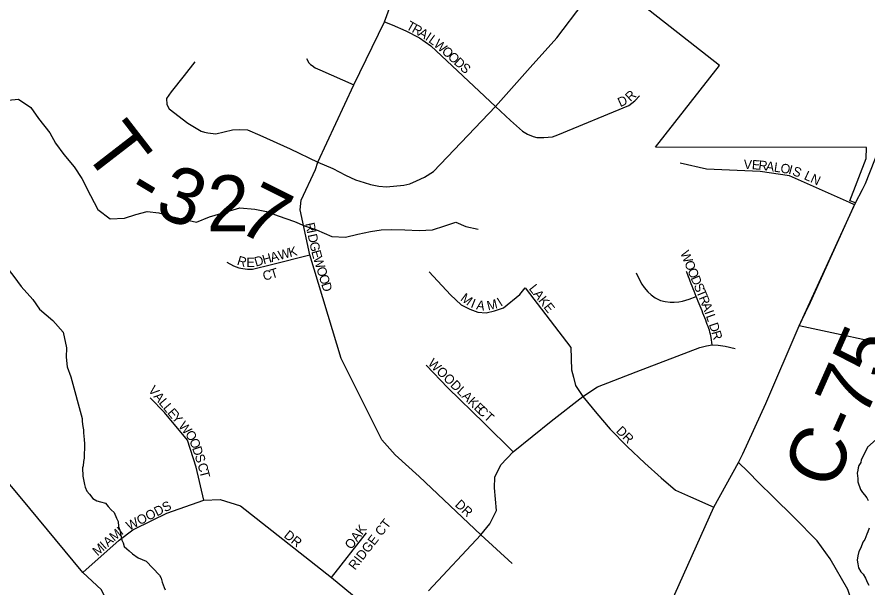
# Model space of a CAD drawing. Extents: x 1310247 to 1664935, y 235267 to 584339.
# Drawn here: x 1468275 to 1472829, y 459078 to 462134 of the extents above; entities that cross this region are included whole.
import ezdxf

# ---------------------------------------------------------------- set-up
doc = ezdxf.new("R2010")
doc.units = 0
for name, color, linetype in [('GM_X_City_Street', 7, 'Continuous'), ('GM_X_Corporation', 7, 'Continuous'), ('GM_X_County_Road', 7, 'Continuous'), ('GM_X_County_Road_Text', 7, 'Continuous'), ('GM_X_Minor_River', 7, 'Continuous'), ('GM_X_Township_Road', 7, 'Continuous'), ('GM_X_Township_Road_Text', 7, 'Continuous'), ('GM_X_Township_Subdivision', 7, 'Continuous'), ('GM_X_Township_Subdivision_Text', 7, 'Continuous')]:
    doc.layers.add(name, color=color, linetype=linetype)

msp = doc.modelspace()

# ---------------------------------------------------------------- linework, layer by layer
at = {"layer": 'GM_X_City_Street'}
msp.add_lwpolyline([(1472798.5, 461210.9), (1472814.7, 461242.3), (1472892.3, 461436.9), (1472895.2, 461444.4), (1472903.3, 461501.5)], dxfattribs=at)
at = {"layer": 'GM_X_Corporation'}
msp.add_lwpolyline([(1476833.9, 462398.9), (1476071.5, 461268.6), (1475466, 461139.9), (1474804.5, 461221.1), (1474752.5, 460478.1), (1474156.6, 460117.9), (1472459.8, 460481.2), (1472761.5, 461139.3), (1472731.3, 461151), (1472818.1, 461377.2), (1472821.5, 461435.1), (1471691.9, 461437), (1472034.1, 461874), (1471399.1, 462374.6)], dxfattribs=at)
at = {"layer": 'GM_X_County_Road'}
for points in [[(1472494.2, 460553.2), (1472520.4, 460608), (1472546.3, 460662.4), (1472756.1, 461128.7), (1472761.5, 461139.3), (1472798.5, 461210.9)], [(1472158.1, 459796.3), (1472281.8, 460065.5), (1472459.8, 460481.2), (1472494.2, 460553.2)], [(1472849.2, 458505.6), (1472820.8, 458572.2), (1472800.3, 458615.7), (1472789.7, 458661), (1472776, 458707.4), (1472766.7, 458786), (1472765.5, 458868.3), (1472759.5, 458928.7), (1472751.5, 458967.5), (1472739, 459017.2), (1472720.3, 459070.6), (1472625.8, 459234.4), (1472555.9, 459329.9), (1472433.1, 459456), (1472318.9, 459567.7), (1472245.6, 459638.5), (1472185.9, 459701.5), (1472136.5, 459749.2), (1472158.1, 459796.3)], [(1470475.1, 456671.7), (1470662.2, 456737.2), (1471064.4, 456884), (1471450.8, 457035), (1471738.7, 457153.3), (1471779.3, 457185.8), (1471795.5, 457214.6), (1471795.8, 457234.7), (1471786.3, 457268.9), (1471751.9, 457373.7), (1471633.2, 457775.3), (1471558.5, 457963.7), (1471503.3, 458095.1), (1471475.5, 458174.2), (1471453.7, 458299.8), (1471498.1, 458386.9), (1471579.9, 458563), (1472003.1, 459509.8), (1472136.5, 459749.2)]]:
    msp.add_lwpolyline(points, dxfattribs=at)
at = {"layer": 'GM_X_Minor_River'}
for points in [[(1468227.7, 461688.3), (1468284, 461695.1), (1468349.2, 461649.6), (1468390.1, 461590.5), (1468450.6, 461515), (1468481.5, 461458.1), (1468526.3, 461399), (1468581.1, 461331.6), (1468621.9, 461270.5), (1468668, 461179.2), (1468708.5, 461104.1), (1468773.6, 461054.5), (1468850, 461056.9), (1468910.6, 461077.7), (1468971.1, 461092.5), (1469033.2, 461085.1), (1469101, 461065.6), (1469180.9, 461047.9), (1469234.8, 461036.7), (1469305.7, 461065.3), (1469396.5, 461091.4), (1469467.2, 461112), (1469547.4, 461106.3), (1469609.3, 461092.9), (1469673, 461069.5), (1469760.6, 461039.5), (1469814.3, 461016.3), (1469878, 460994.9), (1469959.5, 460959), (1470033.7, 460955.5), (1470098.3, 460972.1), (1470166.8, 460986.7), (1470223.2, 460995.5), (1470277.4, 460996.4), (1470349.6, 460994.9), (1470427.8, 460991.2), (1470498.1, 460995.7), (1470564.8, 461016.4), (1470623.4, 461035.2), (1470677.1, 461012), (1470743, 460998.5)], [(1467584.9, 461112), (1467635.3, 461070.5), (1467709.3, 461054.9), (1467761.1, 461037.7), (1467817, 461022.5), (1467872.9, 461009.3), (1467942.8, 460989.7), (1468018.4, 460960), (1468082.2, 460938.6), (1468143.4, 460889.2), (1468208, 460809.5), (1468258.8, 460744.3), (1468297.8, 460691.3), (1468360.6, 460621.7), (1468395.7, 460570.8), (1468466.6, 460509.1), (1468521.6, 460447.8), (1468539.8, 460363.1), (1468538.8, 460313), (1468543.7, 460260.8), (1468562.7, 460208.2), (1468623.1, 459985.1)], [(1473093.4, 460068.5), (1472826.6, 459831), (1472805.6, 459791.5), (1472792.8, 459763.8), (1472790.5, 459749.8), (1472780.1, 459734.1), (1472775.7, 459720.2), (1472773.4, 459708.2), (1472771, 459692.3), (1472774.3, 459664.1), (1472773.8, 459646.1), (1472788.8, 459605.7), (1472798.4, 459589.4), (1472810.2, 459577.1), (1472821.8, 459560.7), (1472829.4, 459546.5)], [(1468623.1, 459985.1), (1468624.7, 459969.1), (1468628.1, 459943), (1468631.6, 459924.8), (1468631.3, 459910.8), (1468632.7, 459888.8), (1468634.4, 459874.7), (1468635.7, 459848.6), (1468633.8, 459772.5), (1468631.3, 459754.6), (1468628.8, 459732.6), (1468626.4, 459720.7), (1468627.3, 459676.6), (1468630.9, 459658.4), (1468636.2, 459632.3), (1468639.9, 459618.1), (1468649.3, 459595.9), (1468663, 459579.5), (1468680.4, 459557), (1468702.2, 459544.4), (1468722.1, 459539.9), (1468748, 459531.2), (1468763.6, 459514.8), (1468779.2, 459496.3), (1468794.8, 459481.9), (1468808.1, 459451.5), (1468815.7, 459433.3), (1468819, 459407.1), (1468826.4, 459382.9), (1468828.1, 459368.8), (1468835.2, 459334.6), (1468842.9, 459320.4), (1468848.4, 459300.2), (1468862.1, 459287.8), (1468875.9, 459277.5), (1468893.5, 459261), (1468923.1, 459240.2), (1468966.7, 459221), (1469037, 459147), (1469046.6, 459130.8), (1469052.1, 459108.6), (1469063.4, 459080.2), (1469067.1, 459068.1)], [(1472835.7, 459398.1), (1472827.1, 459378.3), (1472822.8, 459366.4), (1472812.1, 459336.6), (1472801.7, 459322.9), (1472790.9, 459293.1), (1472780.4, 459273.4), (1472773.7, 459249.5), (1472771.2, 459227.5), (1472774.7, 459207.4), (1472778.1, 459185.3), (1472789.6, 459165), (1472803.4, 459152.6), (1472814.8, 459130.3), (1472826.2, 459105.9), (1472833.9, 459093.7)]]:
    msp.add_lwpolyline(points, dxfattribs=at)
at = {"layer": 'GM_X_Township_Road'}
for points in [[(1471020.6, 461863.2), (1471163.4, 462022.6), (1471304.1, 462207.3), (1472234.3, 463459.9)], [(1469226, 461893.3), (1469169.8, 461820.3), (1469099.4, 461733.3), (1469075.7, 461698.1), (1469076.6, 461666.4), (1469089.7, 461641.8), (1469189.3, 461566.1), (1469260.3, 461523.1), (1469277.7, 461518.6)], [(1469277.7, 461518.6), (1469296.1, 461513.9), (1469339.5, 461509), (1469427.4, 461531), (1469467, 461532.8), (1469509.2, 461530.1), (1469575.2, 461501.1), (1469736.1, 461429), (1469884.2, 461357.2), (1469965.7, 461322.6), (1470032.5, 461288.3), (1470086.8, 461262.2), (1470131.9, 461248.8), (1470166.2, 461238.2), (1470211.9, 461228.5), (1470251.5, 461225), (1470345.6, 461234.6), (1470377.5, 461241.9), (1470413.3, 461257.5), (1470455.5, 461276), (1470503, 461307.6), (1470834.9, 461655.9), (1471020.6, 461863.2)]]:
    msp.add_lwpolyline(points, dxfattribs=at)
at = {"layer": 'GM_X_Township_Subdivision'}
for points in [[(1470923.8, 459208.4), (1470756.6, 459363.1), (1470427.5, 459675.2), (1470298.6, 459790.6), (1470227.9, 459871.4), (1470010.5, 460306.2), (1469842.5, 460861.8), (1469790.7, 461102.5), (1469794.8, 461154.3), (1469871.6, 461318.2), (1469884.2, 461357.2), (1470077, 461770.5), (1470240.9, 462108.6), (1470274.1, 462195.8), (1470309.3, 462343)], [(1470240.9, 462108.6), (1470282.9, 462092.4), (1470355.5, 462060), (1470429.4, 462022.4), (1470489, 461979.7), (1470604.3, 461872.1), (1470834.9, 461655.9), (1470916.6, 461580.5), (1470980.2, 461523.5), (1471007.4, 461507.9), (1471037.2, 461495), (1471056.6, 461489.8), (1471094.2, 461489.8), (1471140.9, 461492.4), (1471169.4, 461502.8), (1471549.1, 461659.6), (1471581.5, 461685.5), (1471606.1, 461711.4)], [(1469823.9, 461911.7), (1469837.2, 461889.6), (1469845, 461879.6), (1469853.8, 461874), (1469870.5, 461861.9), (1469894.8, 461851.9), (1470077, 461770.5)], [(1472756.1, 461128.7), (1472729.7, 461140.5), (1472408.5, 461284.2), (1472252, 461307.4), (1471963.7, 461318.8), (1471823.5, 461351.8)], [(1469397.6, 460821.5), (1469433.6, 460802.2), (1469462.4, 460792.2), (1469484, 460787.2), (1469507.8, 460783.9), (1469535.5, 460785), (1469636.2, 460808.8), (1469842.5, 460861.8)], [(1470480.5, 460769.8), (1470595, 460646.8), (1470651.8, 460593.8), (1470698.1, 460571.1), (1470741.7, 460555), (1470786.1, 460551.2), (1470830.6, 460560.7), (1470877.9, 460577.7), (1470965, 460648.7), (1470994.3, 460683.7), (1471239.4, 460365.7), (1471242.1, 460245), (1471252, 460206.2)], [(1471587.4, 460765.4), (1471595.8, 460748.1), (1471617.9, 460704.4), (1471630.3, 460686.6), (1471650.9, 460662.8), (1471668.1, 460646.5), (1471690.5, 460631.7), (1471704.5, 460623.5), (1471718.1, 460617.2), (1471742.8, 460610.6), (1471770.4, 460607.1), (1471792.4, 460607), (1471815.7, 460608.8), (1471836.6, 460613.8), (1471871.1, 460624.2), (1471910, 460638)], [(1471994.6, 460378.6), (1471988.8, 460418.6), (1471987.5, 460427.7), (1471985.6, 460437.3), (1471983.2, 460447.2), (1471980.2, 460457.3), (1471976.6, 460467.7), (1471972.8, 460478.1), (1471968.9, 460488.8), (1471964.8, 460499.7), (1471960.1, 460511.1), (1471955.5, 460523.3), (1471950.5, 460536.1), (1471945.4, 460549), (1471940.5, 460561.5), (1471935.4, 460573.8), (1471930.4, 460586.1), (1471925.4, 460598.8), (1471920.1, 460611.8), (1471914.6, 460625.2), (1471910, 460638), (1471903.8, 460652.3), (1471898.5, 460665.8), (1471893.3, 460679.4), (1471888, 460693.1), (1471882.6, 460706.8), (1471877.4, 460719.4), (1471872.7, 460731.1), (1471868.2, 460742.6), (1471864.1, 460753.8), (1471860.9, 460762.6), (1471858.8, 460768.7), (1471857.9, 460771.1), (1471857.9, 460771.2), (1471857.9, 460771.2), (1471857.9, 460771.2), (1471857.7, 460771.2)], [(1467950, 458071.1), (1468563.4, 458334.5), (1468874.8, 458468.1), (1468896.7, 458499), (1468903.3, 458549.7), (1468916.6, 458615.9), (1468918.7, 458661.4), (1468798.3, 458915.6), (1468726.5, 459067.4), (1468627.3, 459160.6), (1468291.7, 459565.8), (1468199.3, 459676.5), (1468150.1, 459801.7), (1468116.5, 459852.5), (1468111.1, 459930.9), (1468151.7, 460090.3), (1468142.8, 460231.7), (1468031.2, 460398.5), (1467895.9, 460540.3), (1467848.6, 460613.9)], [(1470477.6, 459062.2), (1470756.6, 459363.1), (1470804.7, 459421.8), (1470840.2, 459492.9), (1470829.5, 459613.8), (1470831.3, 459670.7), (1470863.3, 459736.5), (1470930.5, 459806.3), (1471133.6, 459971.2), (1471302.5, 460102.8), (1471380.8, 460155.2), (1471588.8, 460235.2), (1471928.4, 460364.6), (1471964.6, 460374), (1471994.6, 460378.6), (1472026.6, 460377.3), (1472065, 460371.5), (1472118.6, 460359.7)], [(1470774.1, 459959.6), (1470580.6, 460149), (1470465, 460269.9)], [(1471252, 460206.2), (1471263.4, 460161.4), (1471302.5, 460102.8), (1471377.2, 460011.2), (1471448.3, 459927.6), (1471540.8, 459835.2), (1471635, 459746.3), (1471722.1, 459668), (1471798.6, 459602.2), (1471878.6, 459566.7), (1472003.1, 459509.8)], [(1469275.5, 459548), (1469234.7, 459724), (1469186.6, 459869.8), (1469064, 460017.4), (1468987.5, 460095.6)], [(1470930.5, 459806.3), (1470774.1, 459959.6)], [(1468627.3, 459160.6), (1468822.1, 459334.6), (1468895, 459389.8), (1469000.6, 459441.2), (1469076, 459477.8), (1469143.7, 459501), (1469275.5, 459548), (1469362.7, 459551.6), (1469471.1, 459517.8), (1469958.3, 459133.7), (1470141.4, 458982.6)], [(1469958.3, 459133.7), (1470145, 459373.8)]]:
    msp.add_lwpolyline(points, dxfattribs=at)

# ---------------------------------------------------------------- texts
at = {"layer": 'GM_X_County_Road_Text'}
msp.add_text('C-75', height=300, rotation=66.0372, dxfattribs=at).set_placement((1472638.1, 459591.2))
at = {"layer": 'GM_X_Township_Road_Text'}
for s, rotation, p in [('T', 307.7073, (1468620, 461422.5)), ('3', 338.7633, (1469003.1, 461076.6)), ('-', 328.9534, (1468847.3, 461164.8)), ('2', 359.614, (1469291.6, 460987.5)), ('7', 333.5909, (1469441.6, 460994.5))]:
    msp.add_text(s, height=300, rotation=rotation, dxfattribs=at).set_placement(p)
at = {"layer": 'GM_X_Township_Subdivision_Text'}
for s, rotation, p in [('T', 330.8684, (1470353.6, 462072.7)), ('R', 330.8605, (1470384.3, 462055.6)), ('A', 328.6202, (1470418.5, 462036.6)), ('I', 326.6737, (1470455.7, 462013.9)), ('L', 324.0971, (1470473.6, 462002.1)), ('W', 318.7714, (1470501.1, 461982.3)), ('O', 317.9381, (1470544, 461944.7)), ('O', 317.9332, (1470576.7, 461915.2)), ('D', 317.9381, (1470609.3, 461885.7)), ('S', 317.9197, (1470642, 461856.3)), ('D', 24.453, (1471503.3, 461651.1)), ('R', 42.3196, (1471557.3, 461678.5)), ('V', 357.0481, (1472162.3, 461321.5)), ('E', 356.6929, (1472206.1, 461319.2)), ('R', 353.7698, (1472240.6, 461317.3)), ('A', 352.0399, (1472279.6, 461313)), ('L', 351.9124, (1472323.1, 461306.9)), ('O', 351.1342, (1472357.8, 461302)), ('I', 344.6912, (1472399.8, 461295.5)), ('S', 338.8075, (1472419.7, 461290.1)), ('LN', 334.8032, (1472482.6, 461267.8)), ('R', 282.2338, (1469817, 461028.1)), ('I', 282.2563, (1469825.4, 460989.4)), ('D', 282.2444, (1469830.1, 460967.9)), ('W', 15.174, (1469680.1, 460833.2)), ('K', 15.1873, (1469735.4, 460848.2)), ('G', 282.3002, (1469839.5, 460924.8)), ('W', 292.4944, (1471822.9, 460871.5)), ('R', 343.0937, (1469448.9, 460809.3)), ('E', 0.2836, (1469502.9, 460795.4)), ('D', 16.3693, (1469553.2, 460797.8)), ('H', 15.1708, (1469595.2, 460810.1)), ('A', 15.1873, (1469637.7, 460821.7)), ('E', 285.1287, (1469849.5, 460879.2)), ('W', 287.298, (1469859.2, 460843.2)), ('O', 292.4955, (1471844.7, 460818.6)), ('C', 13.2586, (1469596.3, 460722.7)), ('T', 17.1613, (1469638.5, 460732.7)), ('O', 287.3661, (1469876.3, 460788.6)), ('O', 287.3566, (1469889.4, 460746.6)), ('O', 292.4753, (1471861.6, 460778)), ('D', 287.3358, (1469902.5, 460704.6)), ('D', 292.481, (1471878.4, 460737.3)), ('S', 292.4919, (1471895.2, 460696.7)), ('LAKE', 308.4173, (1471011.5, 460679.5)), ('T', 292.5076, (1471908.7, 460664.1)), ('M', 323.1665, (1470644.3, 460620.1)), ('I', 338.3605, (1470699.1, 460581.4)), ('A', 349.9328, (1470730.2, 460570.2)), ('M', 13.8669, (1470796.1, 460563.3)), ('I', 32.3483, (1470863.5, 460582.9)), ('R', 292.4779, (1471922.2, 460631.6)), ('A', 291.5742, (1471937.2, 460595.2)), ('I', 289.6656, (1471953.3, 460554.7)), ('L', 289.0915, (1471960.6, 460534.1)), ('D', 288.5525, (1471976.4, 460488.5)), ('R', 286.4992, (1471990.3, 460447.2)), ('WOODLAKE', 316.0066, (1470470.2, 460275.8)), ('V', 310.203, (1468974.3, 460134.9)), ('A', 310.1722, (1469002.7, 460101.3)), ('L', 310.1945, (1469031.1, 460067.7)), ('L', 310.1834, (1469053.8, 460040.8)), ('E', 310.1945, (1469076.6, 460013.9)), ('CT', 317.2983, (1470733.8, 460021)), ('Y', 310.1889, (1469099.3, 459987)), ('W', 310.1909, (1469136.2, 459943.3)), ('DR', 315, (1471477.2, 459914.7)), ('O', 304.8417, (1469172.4, 459900.6)), ('O', 290.7786, (1469196, 459867.4)), ('D', 288.3658, (1469211.4, 459826.7)), ('S', 288.3698, (1469225.3, 459785)), ('C', 285.762, (1469240.3, 459739.6)), ('T', 284.1555, (1469250.9, 459701.8)), ('WOODS', 27.0555, (1468875.2, 459384.5)), ('DR', 317.1199, (1470615, 459519.4)), ('RIDGE CT', 52.0464, (1470083.8, 459170.6)), ('M', 39.7892, (1468795, 459325)), ('I', 37.9632, (1468835.2, 459358.5)), ('DR', 321.3455, (1469699.3, 459352.6)), ('OAK', 53.1359, (1470064.3, 459280.5)), ('A', 41.305, (1468762.2, 459296.2)), ('M', 41.3144, (1468706, 459246.8)), ('I', 41.2887, (1468745.7, 459281.6))]:
    msp.add_text(s, height=50, rotation=rotation, dxfattribs=at).set_placement(p)

doc.saveas('drawing.dxf')
